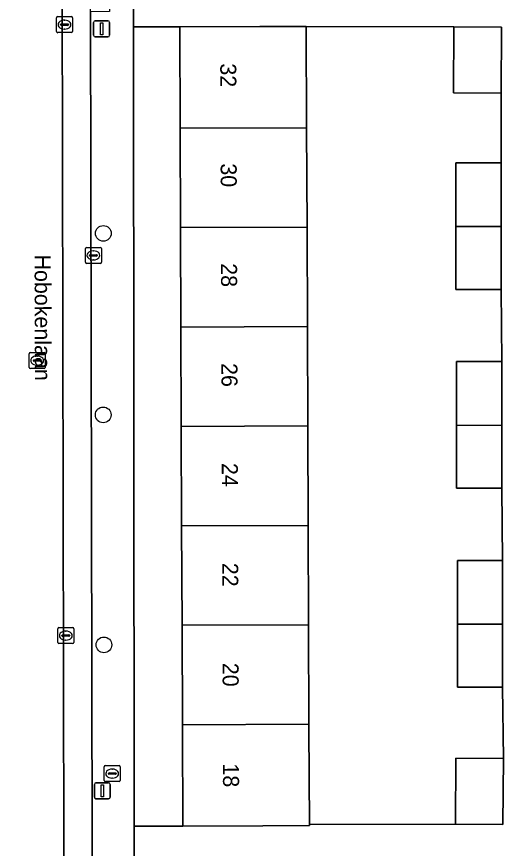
# Model space of a CAD drawing. Extents: x 160732 to 162107, y 387428 to 388479.
# Drawn here: x 161367.5 to 161397.9, y 387992.5 to 388044.4 of the extents above; entities that cross this region are included whole.
import ezdxf

# ---------------------------------------------------------------- set-up
doc = ezdxf.new("R2010")
doc.units = 0
for name, color, linetype in [('IMGEO_Boom', 7, 'Continuous'), ('IMGEO_Brandkraan', 7, 'Continuous'), ('IMGEO_Erf', 7, 'Continuous'), ('IMGEO_Kolk', 7, 'Continuous'), ('IMGEO_Lichtmast', 7, 'Continuous'), ('IMGEO_Openbare_ruimte_label', 7, 'Continuous'), ('IMGEO_Pand', 7, 'Continuous'), ('IMGEO_Pand_nummerreeks', 7, 'Continuous'), ('IMGEO_Parkeervlak_open', 7, 'Continuous'), ('IMGEO_Rijbaan_lokaal_open', 7, 'Continuous'), ('IMGEO_Rioolput', 7, 'Continuous'), ('IMGEO_Voetpad_open', 7, 'Continuous')]:
    doc.layers.add(name, color=color, linetype=linetype)

msp = doc.modelspace()

# ---------------------------------------------------------------- linework, layer by layer
at = {"layer": 'IMGEO_Boom'}
for centre in [(161372.937, 388030.878), (161372.929, 388019.55), (161372.973, 388005.198)]:
    msp.add_circle(centre, 0.489, dxfattribs=at)
at = {"layer": 'IMGEO_Brandkraan'}
for p, q in [((161372.99, 387996.737), (161372.99, 387997.589)), ((161373.065, 387997.663), (161373.917, 387997.663)), ((161373.991, 387997.589), (161373.991, 387996.737)), ((161373.249, 387997.157), (161373.249, 387997.169)), ((161373.687, 387997.12), (161373.289, 387997.12)), ((161373.292, 387997.206), (161373.69, 387997.206)), ((161373.478, 387997.443), (161373.503, 387997.443)), ((161373.733, 387997.169), (161373.733, 387997.157)), ((161373.917, 387996.663), (161373.065, 387996.663)), ((161373.501, 387996.883), (161373.476, 387996.883))]:
    msp.add_line(p, q, dxfattribs=at)
for points in [[(161372.99, 387996.737), (161372.99, 387997.589)], [(161373.065, 387997.663), (161373.917, 387997.663)], [(161373.991, 387997.589), (161373.991, 387996.737)], [(161373.917, 387996.663), (161373.065, 387996.663)]]:
    msp.add_lwpolyline(points, dxfattribs=at)
for centre, radius, start, end in [((161373.067, 387997.587), 0.0765, 91.552, 178.448), ((161373.067, 387997.587), 0.0765, 91.552, 178.448), ((161373.915, 387997.587), 0.0765, 1.552, 88.448), ((161373.915, 387997.587), 0.0765, 1.552, 88.448), ((161373.289, 387997.166), 0.0403, 85.8775, 175.7526), ((161373.286, 387997.156), 0.0366, 178.938, 274.7102), ((161373.69, 387997.163), 0.043, 264.8664, 352.4533), ((161373.694, 387997.168), 0.0386, 1.7309, 96.639), ((161373.067, 387996.739), 0.0765, 181.552, 268.448), ((161373.067, 387996.739), 0.0765, 181.552, 268.448), ((161373.915, 387996.739), 0.0765, 271.552, 358.448), ((161373.915, 387996.739), 0.0765, 271.552, 358.448)]:
    msp.add_arc(centre, radius, start, end, dxfattribs=at)
for centre, major_axis, ratio, start_param, end_param in [((161373.477, 387997.163), (-0.387, 0.002), 0.722429, 4.712389, 7.853982), ((161373.502, 387997.163), (-0.39, 0.002), 0.717154, 1.570796, 4.712389)]:
    msp.add_ellipse(centre, major_axis=major_axis, ratio=ratio, start_param=start_param, end_param=end_param, dxfattribs=at)
at = {"layer": 'IMGEO_Erf'}
for points in [[(161377.772, 388025.033), (161377.748, 388031.237), (161377.724, 388037.442), (161377.699, 388043.764), (161374.819, 388043.762), (161374.855, 387993.89), (161377.892, 387993.892), (161377.868, 388000), (161377.867, 388000.215), (161377.844, 388006.42), (161377.82, 388012.624), (161377.796, 388018.828)], [(161394.968, 388022.874), (161397.794, 388022.874), (161397.746, 388027.381), (161394.92, 388027.381), (161394.92, 388031.3), (161394.92, 388035.282), (161397.746, 388035.282), (161397.747, 388039.628), (161394.777, 388039.657), (161394.802, 388043.766), (161385.594, 388043.795), (161385.618, 388037.471), (161385.642, 388031.266), (161385.666, 388025.062), (161385.69, 388018.858), (161385.714, 388012.653), (161385.738, 388006.449), (161385.762, 388000.244), (161385.763, 388000), (161385.787, 387993.979), (161394.891, 387994.015), (161394.916, 387998.125), (161397.886, 387998.096), (161397.842, 388002.564), (161395.016, 388002.564), (161395.016, 388006.483), (161395.016, 388010.465), (161397.842, 388010.465), (161397.794, 388014.973), (161394.968, 388014.973), (161394.968, 388018.893)]]:
    msp.add_lwpolyline(points, close=True, dxfattribs=at)
at = {"layer": 'IMGEO_Kolk'}
for p, q in [((161370.016, 388043.476), (161370.016, 388044.328)), ((161370.091, 388044.402), (161370.943, 388044.402)), ((161371.017, 388044.328), (161371.017, 388043.476)), ((161370.275, 388043.896), (161370.275, 388043.908)), ((161370.713, 388043.859), (161370.315, 388043.859)), ((161370.318, 388043.945), (161370.716, 388043.945)), ((161370.504, 388044.182), (161370.529, 388044.182)), ((161370.759, 388043.908), (161370.759, 388043.896)), ((161370.943, 388043.402), (161370.091, 388043.402)), ((161370.527, 388043.622), (161370.502, 388043.622)), ((161371.816, 388029.074), (161371.816, 388029.926)), ((161371.891, 388030), (161372.743, 388030)), ((161372.304, 388029.78), (161372.329, 388029.78)), ((161372.817, 388029.926), (161372.817, 388029.074)), ((161372.075, 388029.494), (161372.075, 388029.506)), ((161372.513, 388029.457), (161372.115, 388029.457)), ((161372.118, 388029.543), (161372.516, 388029.543)), ((161372.327, 388029.22), (161372.302, 388029.22)), ((161372.559, 388029.506), (161372.559, 388029.494)), ((161372.743, 388029), (161371.891, 388029)), ((161370.094, 388005.35), (161370.094, 388006.202)), ((161370.169, 388006.276), (161371.021, 388006.276)), ((161370.582, 388006.056), (161370.607, 388006.056)), ((161371.095, 388006.202), (161371.095, 388005.35)), ((161370.353, 388005.77), (161370.353, 388005.782)), ((161370.791, 388005.733), (161370.393, 388005.733)), ((161370.396, 388005.819), (161370.794, 388005.819)), ((161370.605, 388005.496), (161370.58, 388005.496)), ((161370.837, 388005.782), (161370.837, 388005.77)), ((161371.021, 388005.276), (161370.169, 388005.276))]:
    msp.add_line(p, q, dxfattribs=at)
for points in [[(161370.016, 388043.476), (161370.016, 388044.328)], [(161370.091, 388044.402), (161370.943, 388044.402)], [(161371.017, 388044.328), (161371.017, 388043.476)], [(161370.943, 388043.402), (161370.091, 388043.402)], [(161371.816, 388029.074), (161371.816, 388029.926)], [(161371.891, 388030), (161372.743, 388030)], [(161372.817, 388029.926), (161372.817, 388029.074)], [(161372.743, 388029), (161371.891, 388029)], [(161370.094, 388005.35), (161370.094, 388006.202)], [(161370.169, 388006.276), (161371.021, 388006.276)], [(161371.095, 388006.202), (161371.095, 388005.35)], [(161371.021, 388005.276), (161370.169, 388005.276)]]:
    msp.add_lwpolyline(points, dxfattribs=at)
for centre, radius, start, end in [((161370.093, 388044.326), 0.0765, 91.552, 178.448), ((161370.093, 388044.326), 0.0765, 91.552, 178.448), ((161370.941, 388044.326), 0.0765, 1.552, 88.448), ((161370.941, 388044.326), 0.0765, 1.552, 88.448), ((161370.315, 388043.905), 0.0403, 85.8775, 175.7526), ((161370.312, 388043.895), 0.0366, 178.938, 274.7102), ((161370.716, 388043.902), 0.043, 264.8664, 352.4533), ((161370.72, 388043.907), 0.0386, 1.7309, 96.639), ((161370.093, 388043.478), 0.0765, 181.552, 268.448), ((161370.093, 388043.478), 0.0765, 181.552, 268.448), ((161370.941, 388043.478), 0.0765, 271.552, 358.448), ((161370.941, 388043.478), 0.0765, 271.552, 358.448), ((161371.893, 388029.924), 0.0765, 91.552, 178.448), ((161371.893, 388029.924), 0.0765, 91.552, 178.448), ((161372.741, 388029.924), 0.0765, 1.552, 88.448), ((161372.741, 388029.924), 0.0765, 1.552, 88.448), ((161372.115, 388029.503), 0.0403, 85.8775, 175.7526), ((161372.112, 388029.493), 0.0366, 178.938, 274.7102), ((161372.516, 388029.5), 0.043, 264.8664, 352.4533), ((161372.52, 388029.505), 0.0386, 1.7309, 96.639), ((161371.893, 388029.076), 0.0765, 181.552, 268.448), ((161371.893, 388029.076), 0.0765, 181.552, 268.448), ((161372.741, 388029.076), 0.0765, 271.552, 358.448), ((161372.741, 388029.076), 0.0765, 271.552, 358.448), ((161370.171, 388006.2), 0.0765, 91.552, 178.448), ((161370.171, 388006.2), 0.0765, 91.552, 178.448), ((161371.019, 388006.2), 0.0765, 1.552, 88.448), ((161371.019, 388006.2), 0.0765, 1.552, 88.448), ((161370.171, 388005.352), 0.0765, 181.552, 268.448), ((161370.171, 388005.352), 0.0765, 181.552, 268.448), ((161370.393, 388005.779), 0.0403, 85.8775, 175.7526), ((161370.39, 388005.769), 0.0366, 178.938, 274.7102), ((161370.794, 388005.776), 0.043, 264.8664, 352.4533), ((161370.798, 388005.781), 0.0386, 1.7309, 96.639), ((161371.019, 388005.352), 0.0765, 271.552, 358.448), ((161371.019, 388005.352), 0.0765, 271.552, 358.448)]:
    msp.add_arc(centre, radius, start, end, dxfattribs=at)
for centre, major_axis, ratio, start_param, end_param in [((161370.503, 388043.902), (-0.387, 0.002), 0.722429, 4.712389, 7.853982), ((161370.528, 388043.902), (-0.39, 0.002), 0.717154, 1.570796, 4.712389), ((161372.303, 388029.5), (-0.387, 0.002), 0.722429, 4.712389, 7.853982), ((161372.328, 388029.5), (-0.39, 0.002), 0.717154, 1.570796, 4.712389), ((161370.581, 388005.776), (-0.387, 0.002), 0.722429, 4.712389, 7.853982), ((161370.606, 388005.776), (-0.39, 0.002), 0.717154, 1.570796, 4.712389)]:
    msp.add_ellipse(centre, major_axis=major_axis, ratio=ratio, start_param=start_param, end_param=end_param, dxfattribs=at)
at = {"layer": 'IMGEO_Lichtmast'}
for p, q in [((161372.331, 388043.239), (161372.331, 388044.039)), ((161372.331, 388044.039), (161372.331, 388043.239)), ((161372.431, 388044.139), (161373.221, 388044.139)), ((161373.221, 388044.139), (161372.431, 388044.139)), ((161373.321, 388044.039), (161373.321, 388043.239)), ((161373.321, 388043.239), (161373.321, 388044.039)), ((161373.221, 388043.139), (161372.431, 388043.139)), ((161372.431, 388043.139), (161373.221, 388043.139)), ((161372.479, 387996.591), (161373.269, 387996.591)), ((161373.269, 387996.591), (161372.479, 387996.591)), ((161372.379, 387995.691), (161372.379, 387996.491)), ((161372.379, 387996.491), (161372.379, 387995.691)), ((161373.369, 387996.491), (161373.369, 387995.691)), ((161373.369, 387995.691), (161373.369, 387996.491)), ((161373.269, 387995.591), (161372.479, 387995.591)), ((161372.479, 387995.591), (161373.269, 387995.591))]:
    msp.add_line(p, q, dxfattribs=at)
for points in [[(161372.751, 388044.014), (161372.901, 388044.014), (161372.901, 388043.264), (161372.751, 388043.264), (161372.751, 388044.014)], [(161372.799, 387996.466), (161372.949, 387996.466), (161372.949, 387995.716), (161372.799, 387995.716), (161372.799, 387996.466)]]:
    msp.add_lwpolyline(points, dxfattribs=at)
for centre, start, end in [((161372.431, 388044.039), 90, 180), ((161372.431, 388044.039), 90, 180), ((161373.221, 388044.039), 0, 90), ((161373.221, 388044.039), 360, 90), ((161372.431, 388043.239), 180, 270), ((161372.431, 388043.239), 180, 270), ((161373.221, 388043.239), 270, 0), ((161373.221, 388043.239), 270, 0), ((161372.479, 387996.491), 90, 180), ((161372.479, 387996.491), 90, 180), ((161373.269, 387996.491), 0, 90), ((161373.269, 387996.491), 360, 90), ((161372.479, 387995.691), 180, 270), ((161372.479, 387995.691), 180, 270), ((161373.269, 387995.691), 270, 0), ((161373.269, 387995.691), 270, 0)]:
    msp.add_arc(centre, 0.1, start, end, dxfattribs=at)
at = {"layer": 'IMGEO_Pand'}
for points in [[(161385.618, 388037.471), (161385.594, 388043.795), (161382.699, 388043.784), (161377.699, 388043.764), (161377.724, 388037.442)], [(161394.777, 388039.657), (161397.747, 388039.628), (161397.771, 388043.737), (161394.802, 388043.766)], [(161385.642, 388031.266), (161385.618, 388037.471), (161377.724, 388037.442), (161377.748, 388031.237)], [(161394.92, 388031.3), (161397.746, 388031.31), (161397.746, 388035.282), (161394.92, 388035.282)], [(161397.746, 388031.31), (161394.92, 388031.3), (161394.92, 388027.381), (161397.746, 388027.381)], [(161377.748, 388031.237), (161377.772, 388025.033), (161385.666, 388025.062), (161385.642, 388031.266)], [(161377.772, 388025.033), (161377.796, 388018.828), (161385.69, 388018.858), (161385.666, 388025.062)], [(161397.794, 388022.874), (161394.968, 388022.874), (161394.968, 388018.893), (161397.794, 388018.904)], [(161377.796, 388018.828), (161377.82, 388012.624), (161385.714, 388012.653), (161385.69, 388018.858)], [(161394.968, 388014.973), (161397.794, 388014.973), (161397.794, 388018.904), (161394.968, 388018.893)], [(161385.738, 388006.449), (161385.714, 388012.653), (161377.82, 388012.624), (161377.844, 388006.42)], [(161397.842, 388010.465), (161395.016, 388010.465), (161395.016, 388006.483), (161397.842, 388006.493)], [(161377.844, 388006.42), (161377.867, 388000.215), (161385.762, 388000.244), (161385.738, 388006.449)], [(161395.016, 388002.564), (161397.842, 388002.564), (161397.842, 388006.493), (161395.016, 388006.483)], [(161385.763, 388000), (161385.762, 388000.244), (161377.867, 388000.215), (161377.868, 388000), (161377.892, 387993.892), (161382.892, 387993.912), (161385.787, 387993.923), (161385.787, 387993.979)], [(161397.861, 387993.986), (161397.886, 387998.096), (161394.916, 387998.125), (161394.891, 387994.015)]]:
    msp.add_lwpolyline(points, close=True, dxfattribs=at)
at = {"layer": 'IMGEO_Parkeervlak_open'}
for points in [[(161370.332, 388067.616), (161370.627, 387917.302)], [(161372.386, 387919.942), (161372.351, 387935.88), (161372.345, 387941.01), (161372.14, 388044.7), (161372.131, 388049.661), (161372.117, 388064.738)]]:
    msp.add_lwpolyline(points, dxfattribs=at)
at = {"layer": 'IMGEO_Rijbaan_lokaal_open'}
msp.add_lwpolyline([(161370.323, 388068.966), (161365.306, 388068.977), (161365.556, 387940.151), (161365.591, 387923.757), (161365.581, 387915.665), (161370.516, 387915.68), (161370.627, 387917.302), (161370.332, 388067.616)], close=True, dxfattribs=at)
at = {"layer": 'IMGEO_Rioolput'}
for p, q in [((161368.31, 388022.514), (161368.31, 388023.366)), ((161368.385, 388023.44), (161369.237, 388023.44)), ((161368.798, 388023.22), (161368.823, 388023.22)), ((161369.311, 388023.366), (161369.311, 388022.514)), ((161368.569, 388022.934), (161368.569, 388022.946)), ((161369.007, 388022.897), (161368.609, 388022.897)), ((161368.612, 388022.983), (161369.01, 388022.983)), ((161368.821, 388022.66), (161368.796, 388022.66)), ((161369.053, 388022.946), (161369.053, 388022.934)), ((161369.237, 388022.44), (161368.385, 388022.44))]:
    msp.add_line(p, q, dxfattribs=at)
for points in [[(161368.31, 388022.514), (161368.31, 388023.366)], [(161368.385, 388023.44), (161369.237, 388023.44)], [(161369.311, 388023.366), (161369.311, 388022.514)], [(161369.237, 388022.44), (161368.385, 388022.44)]]:
    msp.add_lwpolyline(points, dxfattribs=at)
for centre, radius, start, end in [((161368.387, 388023.364), 0.0765, 91.552, 178.448), ((161368.387, 388023.364), 0.0765, 91.552, 178.448), ((161369.235, 388023.364), 0.0765, 1.552, 88.448), ((161369.235, 388023.364), 0.0765, 1.552, 88.448), ((161368.387, 388022.516), 0.0765, 181.552, 268.448), ((161368.387, 388022.516), 0.0765, 181.552, 268.448), ((161368.609, 388022.943), 0.0403, 85.8775, 175.7526), ((161368.606, 388022.933), 0.0366, 178.938, 274.7102), ((161369.01, 388022.94), 0.043, 264.8664, 352.4533), ((161369.014, 388022.945), 0.0386, 1.7309, 96.639), ((161369.235, 388022.516), 0.0765, 271.552, 358.448), ((161369.235, 388022.516), 0.0765, 271.552, 358.448)]:
    msp.add_arc(centre, radius, start, end, dxfattribs=at)
for centre, major_axis, ratio, start_param, end_param in [((161368.797, 388022.94), (-0.387, 0.002), 0.722429, 4.712389, 7.853982), ((161368.822, 388022.94), (-0.39, 0.002), 0.717154, 1.570796, 4.712389)]:
    msp.add_ellipse(centre, major_axis=major_axis, ratio=ratio, start_param=start_param, end_param=end_param, dxfattribs=at)
at = {"layer": 'IMGEO_Voetpad_open'}
for points in [[(161374.819, 388043.762), (161374.818, 388045.344), (161374.754, 388045.343), (161374.731, 388048.367), (161374.775, 388055.01), (161374.715, 388063.821), (161374.715, 388065.985), (161374.816, 388066.442), (161374.975, 388071.88), (161374.994, 388072.99)], [(161372.117, 388064.738), (161372.131, 388049.661), (161373.323, 388049.678), (161373.331, 388044.714), (161372.14, 388044.7), (161372.345, 387941.01), (161373.525, 387941.004), (161373.558, 387935.883), (161372.351, 387935.88), (161372.386, 387919.942)], [(161374.818, 388045.344), (161374.819, 388043.762), (161377.699, 388043.764), (161382.699, 388043.784), (161385.594, 388043.795), (161394.802, 388043.766), (161397.771, 388043.737), (161397.747, 388039.628), (161397.746, 388035.282), (161397.746, 388031.31), (161397.746, 388027.381), (161397.794, 388022.874), (161397.794, 388018.904), (161397.794, 388014.973), (161397.842, 388010.465), (161397.842, 388006.493), (161397.842, 388002.564), (161397.886, 387998.096), (161397.861, 387993.986), (161394.891, 387994.015), (161385.787, 387993.979), (161385.787, 387993.923), (161382.892, 387993.912), (161377.892, 387993.892), (161374.855, 387993.89), (161374.857, 387991.285)], [(161374.953, 387917.031), (161374.941, 387921.763), (161374.918, 387930.648), (161374.902, 387936.936), (161374.891, 387939.898), (161374.893, 387940.421), (161374.892, 387941.445), (161374.857, 387991.285), (161374.855, 387993.89), (161374.819, 388043.762)]]:
    msp.add_lwpolyline(points, dxfattribs=at)

# ---------------------------------------------------------------- texts
at = {"layer": 'IMGEO_Openbare_ruimte_label'}
msp.add_text('Hobokenlaan', height=1, rotation=270.1146, dxfattribs=at).set_placement((161368.65, 388029.557))
at = {"layer": 'IMGEO_Pand_nummerreeks'}
for s, rotation, p in [('32', 270.2217, (161380.228, 388041.485)), ('30', 270.2217, (161380.252, 388035.245)), ('28', 270.2217, (161380.276, 388029.011)), ('26', 270.2217, (161380.3, 388022.78)), ('24', 270.2217, (161380.325, 388016.546)), ('22', 270.2217, (161380.349, 388010.315)), ('20', 270.2217, (161380.373, 388004.075)), ('18', 270.2232, (161380.397, 387997.795))]:
    msp.add_text(s, height=1, rotation=rotation, dxfattribs=at).set_placement(p)

doc.saveas('drawing.dxf')
